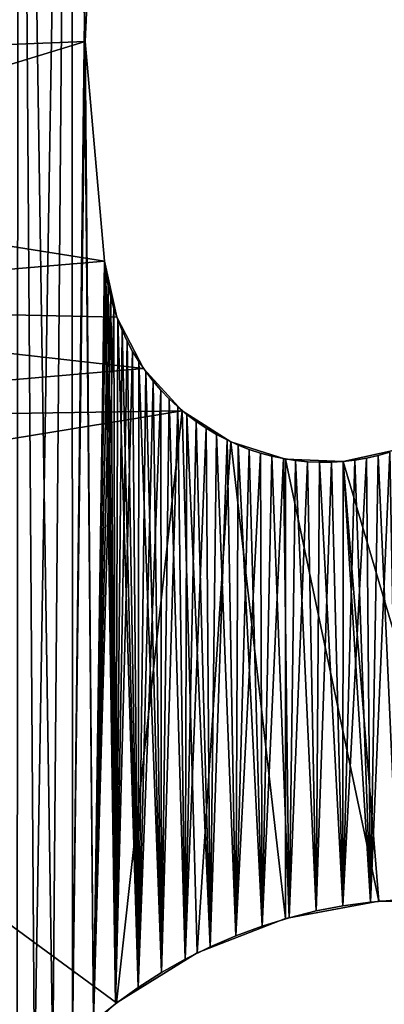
# Model space of a CAD drawing. Header units: millimetres. Extents: x -105 to 105, y -91 to 91.
# Tile 264 of 656: x -89.33 to -86.85, y 75.42 to 82.12. Entities that reach past the tile are written whole.
import ezdxf

# ---------------------------------------------------------------- set-up
doc = ezdxf.new("R2010")
doc.units = ezdxf.units.MM
doc.header["$LTSCALE"] = 22.850203
for name, color, linetype in [('717', 7, 'CONTINUOUS'), ('718', 7, 'CONTINUOUS'), ('724', 7, 'CONTINUOUS'), ('766', 7, 'CONTINUOUS'), ('767', 7, 'CONTINUOUS'), ('768', 7, 'CONTINUOUS'), ('823', 7, 'CONTINUOUS')]:
    doc.layers.add(name, color=color, linetype=linetype)

msp = doc.modelspace()

# ---------------------------------------------------------------- linework, layer by layer
at = {"layer": '717', "linetype": 'CONTINUOUS'}
for points in [[(-89.3397, 90.3792, 7.5), (-89.105, 75.0397, 7.5), (-88.976, 90.4537, 7.5), (-89.3397, 90.3792, 7.5)], [(-89.105, 75.0397, 7.5), (-88.9704, 75.1738, 7.5), (-88.976, 90.4537, 7.5), (-89.105, 75.0397, 7.5)], [(-88.976, 90.4537, 7.5), (-88.9704, 75.1738, 7.5), (-88.8892, 82.0522, 7.5), (-88.976, 90.4537, 7.5)], [(-88.8892, 82.1352, 7.5), (-88.976, 90.4537, 7.5), (-88.8892, 82.0522, 7.5), (-88.8892, 82.1352, 7.5)], [(-89.3476, 74.7544, 7.5), (-89.2306, 74.9003, 7.5), (-89.3397, 90.3792, 7.5), (-89.3476, 74.7544, 7.5)], [(-89.2306, 74.9003, 7.5), (-89.105, 75.0397, 7.5), (-89.3397, 90.3792, 7.5), (-89.2306, 74.9003, 7.5)], [(-88.9704, 75.1738, 7.5), (-88.828, 75.3013, 7.5), (-88.8892, 82.0522, 7.5), (-88.9704, 75.1738, 7.5)], [(-88.8892, 82.0522, 7.5), (-88.828, 75.3013, 7.5), (-88.885, 81.9679, 7.5), (-88.8892, 82.0522, 7.5)], [(-88.885, 81.9679, 7.5), (-88.828, 75.3013, 7.5), (-88.7543, 80.4736, 7.5), (-88.885, 81.9679, 7.5)], [(-88.828, 75.3013, 7.5), (-88.679, 75.4212, 7.5), (-88.7543, 80.4736, 7.5), (-88.828, 75.3013, 7.5)], [(-88.7543, 80.4736, 7.5), (-88.679, 75.4212, 7.5), (-88.7437, 80.3898, 7.5), (-88.7543, 80.4736, 7.5)], [(-88.7437, 80.3898, 7.5), (-88.679, 75.4212, 7.5), (-88.7293, 80.308, 7.5), (-88.7437, 80.3898, 7.5)], [(-88.7293, 80.308, 7.5), (-88.679, 75.4212, 7.5), (-88.7111, 80.2283, 7.5), (-88.7293, 80.308, 7.5)], [(-88.7111, 80.2283, 7.5), (-88.679, 75.4212, 7.5), (-88.689, 80.1505, 7.5), (-88.7111, 80.2283, 7.5)], [(-88.689, 80.1505, 7.5), (-88.679, 75.4212, 7.5), (-88.663, 80.0748, 7.5), (-88.689, 80.1505, 7.5)], [(-88.679, 75.4212, 7.5), (-88.5246, 75.5326, 7.5), (-88.663, 80.0748, 7.5), (-88.679, 75.4212, 7.5)], [(-88.663, 80.0748, 7.5), (-88.5246, 75.5326, 7.5), (-88.6332, 80.001, 7.5), (-88.663, 80.0748, 7.5)], [(-88.6332, 80.001, 7.5), (-88.5246, 75.5326, 7.5), (-88.5995, 79.9293, 7.5), (-88.6332, 80.001, 7.5)], [(-88.5995, 79.9293, 7.5), (-88.5246, 75.5326, 7.5), (-88.5617, 79.8592, 7.5), (-88.5995, 79.9293, 7.5)], [(-88.5617, 79.8592, 7.5), (-88.5246, 75.5326, 7.5), (-88.5194, 79.7903, 7.5), (-88.5617, 79.8592, 7.5)], [(-88.5246, 75.5326, 7.5), (-88.3662, 75.6343, 7.5), (-88.5194, 79.7903, 7.5), (-88.5246, 75.5326, 7.5)], [(-88.5194, 79.7903, 7.5), (-88.3662, 75.6343, 7.5), (-88.4729, 79.723, 7.5), (-88.5194, 79.7903, 7.5)], [(-88.4729, 79.723, 7.5), (-88.3662, 75.6343, 7.5), (-88.4227, 79.6579, 7.5), (-88.4729, 79.723, 7.5)], [(-88.4227, 79.6579, 7.5), (-88.3662, 75.6343, 7.5), (-88.3692, 79.5956, 7.5), (-88.4227, 79.6579, 7.5)], [(-88.3692, 79.5956, 7.5), (-88.3662, 75.6343, 7.5), (-88.3129, 79.5365, 7.5), (-88.3692, 79.5956, 7.5)], [(-88.3662, 75.6343, 7.5), (-88.2037, 75.7261, 7.5), (-88.3129, 79.5365, 7.5), (-88.3662, 75.6343, 7.5)], [(-88.3129, 79.5365, 7.5), (-88.2037, 75.7261, 7.5), (-88.2543, 79.4813, 7.5), (-88.3129, 79.5365, 7.5)], [(-88.2543, 79.4813, 7.5), (-88.2037, 75.7261, 7.5), (-88.1933, 79.4301, 7.5), (-88.2543, 79.4813, 7.5)], [(-88.2037, 75.7261, 7.5), (-88.0342, 75.8097, 7.5), (-88.1933, 79.4301, 7.5), (-88.2037, 75.7261, 7.5)], [(-88.1933, 79.4301, 7.5), (-88.0342, 75.8097, 7.5), (-88.1287, 79.3819, 7.5), (-88.1933, 79.4301, 7.5)], [(-88.1287, 79.3819, 7.5), (-88.0342, 75.8097, 7.5), (-88.0608, 79.3367, 7.5), (-88.1287, 79.3819, 7.5)], [(-88.0608, 79.3367, 7.5), (-88.0342, 75.8097, 7.5), (-87.9901, 79.2949, 7.5), (-88.0608, 79.3367, 7.5)], [(-88.0342, 75.8097, 7.5), (-87.8588, 75.8847, 7.5), (-87.9901, 79.2949, 7.5), (-88.0342, 75.8097, 7.5)], [(-87.9901, 79.2949, 7.5), (-87.8588, 75.8847, 7.5), (-87.9172, 79.2568, 7.5), (-87.9901, 79.2949, 7.5)], [(-87.9172, 79.2568, 7.5), (-87.8588, 75.8847, 7.5), (-87.8429, 79.2227, 7.5), (-87.9172, 79.2568, 7.5)], [(-87.8588, 75.8847, 7.5), (-87.6791, 75.9507, 7.5), (-87.8429, 79.2227, 7.5), (-87.8588, 75.8847, 7.5)], [(-87.8429, 79.2227, 7.5), (-87.6791, 75.9507, 7.5), (-87.7677, 79.193, 7.5), (-87.8429, 79.2227, 7.5)], [(-87.7677, 79.193, 7.5), (-87.6791, 75.9507, 7.5), (-87.6921, 79.1679, 7.5), (-87.7677, 79.193, 7.5)], [(-87.6921, 79.1679, 7.5), (-87.6791, 75.9507, 7.5), (-87.6145, 79.1471, 7.5), (-87.6921, 79.1679, 7.5)], [(-86.89, 79.1515, 7.5), (-86.7539, 76.1286, 7.5), (-86.8109, 79.174, 7.5), (-86.89, 79.1515, 7.5)], [(-87.6791, 75.9507, 7.5), (-87.4967, 76.007, 7.5), (-87.6145, 79.1471, 7.5), (-87.6791, 75.9507, 7.5)], [(-87.6145, 79.1471, 7.5), (-87.4967, 76.007, 7.5), (-87.5349, 79.1303, 7.5), (-87.6145, 79.1471, 7.5)], [(-87.5349, 79.1303, 7.5), (-87.4967, 76.007, 7.5), (-87.4538, 79.1177, 7.5), (-87.5349, 79.1303, 7.5)], [(-87.4967, 76.007, 7.5), (-87.3131, 76.0532, 7.5), (-87.4538, 79.1177, 7.5), (-87.4967, 76.007, 7.5)], [(-87.4538, 79.1177, 7.5), (-87.3131, 76.0532, 7.5), (-87.372, 79.1093, 7.5), (-87.4538, 79.1177, 7.5)], [(-87.372, 79.1093, 7.5), (-87.3131, 76.0532, 7.5), (-87.2902, 79.1051, 7.5), (-87.372, 79.1093, 7.5)], [(-87.3131, 76.0532, 7.5), (-87.1297, 76.0885, 7.5), (-87.2902, 79.1051, 7.5), (-87.3131, 76.0532, 7.5)], [(-87.2902, 79.1051, 7.5), (-87.1297, 76.0885, 7.5), (-87.209, 79.1054, 7.5), (-87.2902, 79.1051, 7.5)], [(-87.209, 79.1054, 7.5), (-87.1297, 76.0885, 7.5), (-87.1292, 79.11, 7.5), (-87.209, 79.1054, 7.5)], [(-87.1297, 76.0885, 7.5), (-86.9435, 76.1135, 7.5), (-87.1292, 79.11, 7.5), (-87.1297, 76.0885, 7.5)], [(-87.1292, 79.11, 7.5), (-86.9435, 76.1135, 7.5), (-87.0499, 79.1193, 7.5), (-87.1292, 79.11, 7.5)], [(-87.0499, 79.1193, 7.5), (-86.9435, 76.1135, 7.5), (-86.9699, 79.1332, 7.5), (-87.0499, 79.1193, 7.5)], [(-86.9699, 79.1332, 7.5), (-86.9435, 76.1135, 7.5), (-86.89, 79.1515, 7.5), (-86.9699, 79.1332, 7.5)], [(-86.9435, 76.1135, 7.5), (-86.7539, 76.1286, 7.5), (-86.89, 79.1515, 7.5), (-86.9435, 76.1135, 7.5)]]:
    msp.add_3dface(points, dxfattribs=at)
at = {"layer": '718', "linetype": 'CONTINUOUS'}
for points in [[(-88.976, 90.4537, 2.5), (-89.2306, 74.9003, 2.5), (-89.3397, 90.3792, 2.5), (-88.976, 90.4537, 2.5)], [(-89.105, 75.0397, 2.5), (-89.2306, 74.9003, 2.5), (-88.976, 90.4537, 2.5), (-89.105, 75.0397, 2.5)], [(-88.9704, 75.1738, 2.5), (-89.105, 75.0397, 2.5), (-88.976, 90.4537, 2.5), (-88.9704, 75.1738, 2.5)], [(-88.9704, 75.1738, 2.5), (-88.976, 90.4537, 2.5), (-88.8892, 82.1352, 2.5), (-88.9704, 75.1738, 2.5)], [(-89.2306, 74.9003, 2.5), (-89.3476, 74.7544, 2.5), (-89.3397, 90.3792, 2.5), (-89.2306, 74.9003, 2.5)], [(-88.8892, 82.0522, 2.5), (-88.9704, 75.1738, 2.5), (-88.8892, 82.1352, 2.5), (-88.8892, 82.0522, 2.5)], [(-88.885, 81.9679, 2.5), (-88.9704, 75.1738, 2.5), (-88.8892, 82.0522, 2.5), (-88.885, 81.9679, 2.5)], [(-88.828, 75.3013, 2.5), (-88.9704, 75.1738, 2.5), (-88.885, 81.9679, 2.5), (-88.828, 75.3013, 2.5)], [(-88.7543, 80.4736, 2.5), (-88.828, 75.3013, 2.5), (-88.885, 81.9679, 2.5), (-88.7543, 80.4736, 2.5)], [(-88.7437, 80.3898, 2.5), (-88.828, 75.3013, 2.5), (-88.7543, 80.4736, 2.5), (-88.7437, 80.3898, 2.5)], [(-88.7293, 80.308, 2.5), (-88.828, 75.3013, 2.5), (-88.7437, 80.3898, 2.5), (-88.7293, 80.308, 2.5)], [(-88.7111, 80.2283, 2.5), (-88.828, 75.3013, 2.5), (-88.7293, 80.308, 2.5), (-88.7111, 80.2283, 2.5)], [(-88.689, 80.1505, 2.5), (-88.828, 75.3013, 2.5), (-88.7111, 80.2283, 2.5), (-88.689, 80.1505, 2.5)], [(-88.679, 75.4212, 2.5), (-88.828, 75.3013, 2.5), (-88.689, 80.1505, 2.5), (-88.679, 75.4212, 2.5)], [(-88.663, 80.0748, 2.5), (-88.679, 75.4212, 2.5), (-88.689, 80.1505, 2.5), (-88.663, 80.0748, 2.5)], [(-88.6332, 80.001, 2.5), (-88.679, 75.4212, 2.5), (-88.663, 80.0748, 2.5), (-88.6332, 80.001, 2.5)], [(-88.5995, 79.9293, 2.5), (-88.679, 75.4212, 2.5), (-88.6332, 80.001, 2.5), (-88.5995, 79.9293, 2.5)], [(-88.5617, 79.8592, 2.5), (-88.679, 75.4212, 2.5), (-88.5995, 79.9293, 2.5), (-88.5617, 79.8592, 2.5)], [(-88.5246, 75.5326, 2.5), (-88.679, 75.4212, 2.5), (-88.5617, 79.8592, 2.5), (-88.5246, 75.5326, 2.5)], [(-88.5194, 79.7903, 2.5), (-88.5246, 75.5326, 2.5), (-88.5617, 79.8592, 2.5), (-88.5194, 79.7903, 2.5)], [(-88.4729, 79.723, 2.5), (-88.5246, 75.5326, 2.5), (-88.5194, 79.7903, 2.5), (-88.4729, 79.723, 2.5)], [(-88.4227, 79.6579, 2.5), (-88.5246, 75.5326, 2.5), (-88.4729, 79.723, 2.5), (-88.4227, 79.6579, 2.5)], [(-88.3692, 79.5956, 2.5), (-88.5246, 75.5326, 2.5), (-88.4227, 79.6579, 2.5), (-88.3692, 79.5956, 2.5)], [(-88.3662, 75.6343, 2.5), (-88.5246, 75.5326, 2.5), (-88.3692, 79.5956, 2.5), (-88.3662, 75.6343, 2.5)], [(-88.3129, 79.5365, 2.5), (-88.3662, 75.6343, 2.5), (-88.3692, 79.5956, 2.5), (-88.3129, 79.5365, 2.5)], [(-88.2543, 79.4813, 2.5), (-88.3662, 75.6343, 2.5), (-88.3129, 79.5365, 2.5), (-88.2543, 79.4813, 2.5)], [(-88.2037, 75.7261, 2.5), (-88.3662, 75.6343, 2.5), (-88.2543, 79.4813, 2.5), (-88.2037, 75.7261, 2.5)], [(-88.1933, 79.4301, 2.5), (-88.2037, 75.7261, 2.5), (-88.2543, 79.4813, 2.5), (-88.1933, 79.4301, 2.5)], [(-88.1287, 79.3819, 2.5), (-88.2037, 75.7261, 2.5), (-88.1933, 79.4301, 2.5), (-88.1287, 79.3819, 2.5)], [(-88.0608, 79.3367, 2.5), (-88.2037, 75.7261, 2.5), (-88.1287, 79.3819, 2.5), (-88.0608, 79.3367, 2.5)], [(-88.0342, 75.8097, 2.5), (-88.2037, 75.7261, 2.5), (-88.0608, 79.3367, 2.5), (-88.0342, 75.8097, 2.5)], [(-87.9901, 79.2949, 2.5), (-88.0342, 75.8097, 2.5), (-88.0608, 79.3367, 2.5), (-87.9901, 79.2949, 2.5)], [(-87.9172, 79.2568, 2.5), (-88.0342, 75.8097, 2.5), (-87.9901, 79.2949, 2.5), (-87.9172, 79.2568, 2.5)], [(-87.8588, 75.8847, 2.5), (-88.0342, 75.8097, 2.5), (-87.9172, 79.2568, 2.5), (-87.8588, 75.8847, 2.5)], [(-87.8429, 79.2227, 2.5), (-87.8588, 75.8847, 2.5), (-87.9172, 79.2568, 2.5), (-87.8429, 79.2227, 2.5)], [(-87.7677, 79.193, 2.5), (-87.8588, 75.8847, 2.5), (-87.8429, 79.2227, 2.5), (-87.7677, 79.193, 2.5)], [(-87.6921, 79.1679, 2.5), (-87.8588, 75.8847, 2.5), (-87.7677, 79.193, 2.5), (-87.6921, 79.1679, 2.5)], [(-87.6791, 75.9507, 2.5), (-87.8588, 75.8847, 2.5), (-87.6921, 79.1679, 2.5), (-87.6791, 75.9507, 2.5)], [(-87.6145, 79.1471, 2.5), (-87.6791, 75.9507, 2.5), (-87.6921, 79.1679, 2.5), (-87.6145, 79.1471, 2.5)], [(-86.7539, 76.1286, 2.5), (-86.9435, 76.1135, 2.5), (-86.8109, 79.174, 2.5), (-86.7539, 76.1286, 2.5)], [(-86.8109, 79.174, 2.5), (-86.9435, 76.1135, 2.5), (-86.89, 79.1515, 2.5), (-86.8109, 79.174, 2.5)], [(-87.5349, 79.1303, 2.5), (-87.6791, 75.9507, 2.5), (-87.6145, 79.1471, 2.5), (-87.5349, 79.1303, 2.5)], [(-87.4967, 76.007, 2.5), (-87.6791, 75.9507, 2.5), (-87.5349, 79.1303, 2.5), (-87.4967, 76.007, 2.5)], [(-87.4538, 79.1177, 2.5), (-87.4967, 76.007, 2.5), (-87.5349, 79.1303, 2.5), (-87.4538, 79.1177, 2.5)], [(-87.372, 79.1093, 2.5), (-87.4967, 76.007, 2.5), (-87.4538, 79.1177, 2.5), (-87.372, 79.1093, 2.5)], [(-87.3131, 76.0532, 2.5), (-87.4967, 76.007, 2.5), (-87.372, 79.1093, 2.5), (-87.3131, 76.0532, 2.5)], [(-87.2902, 79.1051, 2.5), (-87.3131, 76.0532, 2.5), (-87.372, 79.1093, 2.5), (-87.2902, 79.1051, 2.5)], [(-87.1297, 76.0885, 2.5), (-87.3131, 76.0532, 2.5), (-87.209, 79.1054, 2.5), (-87.1297, 76.0885, 2.5)], [(-87.209, 79.1054, 2.5), (-87.3131, 76.0532, 2.5), (-87.2902, 79.1051, 2.5), (-87.209, 79.1054, 2.5)], [(-87.1292, 79.11, 2.5), (-87.1297, 76.0885, 2.5), (-87.209, 79.1054, 2.5), (-87.1292, 79.11, 2.5)], [(-86.9435, 76.1135, 2.5), (-87.1297, 76.0885, 2.5), (-86.9699, 79.1332, 2.5), (-86.9435, 76.1135, 2.5)], [(-86.9699, 79.1332, 2.5), (-87.1297, 76.0885, 2.5), (-87.0499, 79.1193, 2.5), (-86.9699, 79.1332, 2.5)], [(-87.0499, 79.1193, 2.5), (-87.1297, 76.0885, 2.5), (-87.1292, 79.11, 2.5), (-87.0499, 79.1193, 2.5)], [(-86.89, 79.1515, 2.5), (-86.9435, 76.1135, 2.5), (-86.9699, 79.1332, 2.5), (-86.89, 79.1515, 2.5)]]:
    msp.add_3dface(points, dxfattribs=at)
at = {"layer": '724', "linetype": 'CONTINUOUS'}
for points in [[(-87.1297, 76.0885, 7.5), (-87.3131, 76.0532, 7.5), (-87.1297, 76.0885, 2.5), (-87.1297, 76.0885, 7.5)], [(-87.3131, 76.0532, 7.5), (-87.3131, 76.0532, 2.5), (-87.1297, 76.0885, 2.5), (-87.3131, 76.0532, 7.5)], [(-86.9435, 76.1135, 7.5), (-87.1297, 76.0885, 7.5), (-86.9435, 76.1135, 2.5), (-86.9435, 76.1135, 7.5)], [(-87.1297, 76.0885, 7.5), (-87.1297, 76.0885, 2.5), (-86.9435, 76.1135, 2.5), (-87.1297, 76.0885, 7.5)], [(-86.7539, 76.1286, 7.5), (-86.9435, 76.1135, 7.5), (-86.7539, 76.1286, 2.5), (-86.7539, 76.1286, 7.5)], [(-86.9435, 76.1135, 7.5), (-86.9435, 76.1135, 2.5), (-86.7539, 76.1286, 2.5), (-86.9435, 76.1135, 7.5)], [(-87.3131, 76.0532, 7.5), (-87.4967, 76.007, 7.5), (-87.3131, 76.0532, 2.5), (-87.3131, 76.0532, 7.5)], [(-87.4967, 76.007, 7.5), (-87.4967, 76.007, 2.5), (-87.3131, 76.0532, 2.5), (-87.4967, 76.007, 7.5)], [(-87.6791, 75.9507, 7.5), (-87.8588, 75.8847, 7.5), (-87.6791, 75.9507, 2.5), (-87.6791, 75.9507, 7.5)], [(-87.8588, 75.8847, 7.5), (-87.8588, 75.8847, 2.5), (-87.6791, 75.9507, 2.5), (-87.8588, 75.8847, 7.5)], [(-87.4967, 76.007, 7.5), (-87.6791, 75.9507, 7.5), (-87.4967, 76.007, 2.5), (-87.4967, 76.007, 7.5)], [(-87.6791, 75.9507, 7.5), (-87.6791, 75.9507, 2.5), (-87.4967, 76.007, 2.5), (-87.6791, 75.9507, 7.5)], [(-87.8588, 75.8847, 7.5), (-88.0342, 75.8097, 7.5), (-87.8588, 75.8847, 2.5), (-87.8588, 75.8847, 7.5)], [(-88.0342, 75.8097, 7.5), (-88.0342, 75.8097, 2.5), (-87.8588, 75.8847, 2.5), (-88.0342, 75.8097, 7.5)], [(-88.0342, 75.8097, 7.5), (-88.2037, 75.7261, 7.5), (-88.0342, 75.8097, 2.5), (-88.0342, 75.8097, 7.5)], [(-88.2037, 75.7261, 7.5), (-88.2037, 75.7261, 2.5), (-88.0342, 75.8097, 2.5), (-88.2037, 75.7261, 7.5)], [(-88.2037, 75.7261, 7.5), (-88.3662, 75.6343, 7.5), (-88.2037, 75.7261, 2.5), (-88.2037, 75.7261, 7.5)], [(-88.3662, 75.6343, 7.5), (-88.3662, 75.6343, 2.5), (-88.2037, 75.7261, 2.5), (-88.3662, 75.6343, 7.5)], [(-88.3662, 75.6343, 7.5), (-88.5246, 75.5326, 7.5), (-88.3662, 75.6343, 2.5), (-88.3662, 75.6343, 7.5)], [(-88.5246, 75.5326, 7.5), (-88.5246, 75.5326, 2.5), (-88.3662, 75.6343, 2.5), (-88.5246, 75.5326, 7.5)], [(-88.5246, 75.5326, 7.5), (-88.679, 75.4212, 7.5), (-88.5246, 75.5326, 2.5), (-88.5246, 75.5326, 7.5)], [(-88.679, 75.4212, 7.5), (-88.679, 75.4212, 2.5), (-88.5246, 75.5326, 2.5), (-88.679, 75.4212, 7.5)], [(-88.679, 75.4212, 7.5), (-88.828, 75.3013, 7.5), (-88.679, 75.4212, 2.5), (-88.679, 75.4212, 7.5)], [(-88.828, 75.3013, 7.5), (-88.828, 75.3013, 2.5), (-88.679, 75.4212, 2.5), (-88.828, 75.3013, 7.5)]]:
    msp.add_3dface(points, dxfattribs=at)
at = {"layer": '766', "linetype": 'CONTINUOUS'}
for points in [[(-88.8892, 82.1352, 7.5), (-88.8892, 82.0522, 7.5), (-88.8892, 82.1352, 2.5), (-88.8892, 82.1352, 7.5)], [(-88.8892, 82.0522, 7.5), (-88.8892, 82.0522, 2.5), (-88.8892, 82.1352, 2.5), (-88.8892, 82.0522, 7.5)], [(-88.8892, 82.0522, 7.5), (-88.885, 81.9679, 7.5), (-88.8892, 82.0522, 2.5), (-88.8892, 82.0522, 7.5)], [(-88.885, 81.9679, 7.5), (-88.885, 81.9679, 2.5), (-88.8892, 82.0522, 2.5), (-88.885, 81.9679, 7.5)]]:
    msp.add_3dface(points, dxfattribs=at)
at = {"layer": '767', "linetype": 'CONTINUOUS'}
for points in [[(-88.885, 81.9679, 7.5), (-88.7543, 80.4736, 7.5), (-88.7543, 80.4736, 2.5), (-88.885, 81.9679, 7.5)], [(-88.885, 81.9679, 7.5), (-88.7543, 80.4736, 2.5), (-88.885, 81.9679, 2.5), (-88.885, 81.9679, 7.5)]]:
    msp.add_3dface(points, dxfattribs=at)
at = {"layer": '768', "linetype": 'CONTINUOUS'}
for points in [[(-88.7543, 80.4736, 7.5), (-88.7437, 80.3898, 7.5), (-88.7543, 80.4736, 2.5), (-88.7543, 80.4736, 7.5)], [(-88.7437, 80.3898, 7.5), (-88.7437, 80.3898, 2.5), (-88.7543, 80.4736, 2.5), (-88.7437, 80.3898, 7.5)], [(-88.7437, 80.3898, 7.5), (-88.7293, 80.308, 7.5), (-88.7437, 80.3898, 2.5), (-88.7437, 80.3898, 7.5)], [(-88.7293, 80.308, 7.5), (-88.7293, 80.308, 2.5), (-88.7437, 80.3898, 2.5), (-88.7293, 80.308, 7.5)], [(-88.7293, 80.308, 7.5), (-88.7111, 80.2283, 7.5), (-88.7293, 80.308, 2.5), (-88.7293, 80.308, 7.5)], [(-88.7111, 80.2283, 7.5), (-88.7111, 80.2283, 2.5), (-88.7293, 80.308, 2.5), (-88.7111, 80.2283, 7.5)], [(-88.7111, 80.2283, 7.5), (-88.689, 80.1505, 7.5), (-88.7111, 80.2283, 2.5), (-88.7111, 80.2283, 7.5)], [(-88.689, 80.1505, 7.5), (-88.689, 80.1505, 2.5), (-88.7111, 80.2283, 2.5), (-88.689, 80.1505, 7.5)], [(-88.689, 80.1505, 7.5), (-88.663, 80.0748, 7.5), (-88.689, 80.1505, 2.5), (-88.689, 80.1505, 7.5)], [(-88.663, 80.0748, 7.5), (-88.663, 80.0748, 2.5), (-88.689, 80.1505, 2.5), (-88.663, 80.0748, 7.5)], [(-88.663, 80.0748, 7.5), (-88.6332, 80.001, 7.5), (-88.663, 80.0748, 2.5), (-88.663, 80.0748, 7.5)], [(-88.6332, 80.001, 7.5), (-88.6332, 80.001, 2.5), (-88.663, 80.0748, 2.5), (-88.6332, 80.001, 7.5)], [(-88.6332, 80.001, 7.5), (-88.5995, 79.9293, 7.5), (-88.6332, 80.001, 2.5), (-88.6332, 80.001, 7.5)], [(-88.5995, 79.9293, 7.5), (-88.5995, 79.9293, 2.5), (-88.6332, 80.001, 2.5), (-88.5995, 79.9293, 7.5)], [(-88.5995, 79.9293, 7.5), (-88.5617, 79.8592, 7.5), (-88.5995, 79.9293, 2.5), (-88.5995, 79.9293, 7.5)], [(-88.5617, 79.8592, 7.5), (-88.5617, 79.8592, 2.5), (-88.5995, 79.9293, 2.5), (-88.5617, 79.8592, 7.5)], [(-88.5617, 79.8592, 7.5), (-88.5194, 79.7903, 7.5), (-88.5617, 79.8592, 2.5), (-88.5617, 79.8592, 7.5)], [(-88.5194, 79.7903, 7.5), (-88.5194, 79.7903, 2.5), (-88.5617, 79.8592, 2.5), (-88.5194, 79.7903, 7.5)], [(-88.5194, 79.7903, 7.5), (-88.4729, 79.723, 7.5), (-88.5194, 79.7903, 2.5), (-88.5194, 79.7903, 7.5)], [(-88.4729, 79.723, 7.5), (-88.4729, 79.723, 2.5), (-88.5194, 79.7903, 2.5), (-88.4729, 79.723, 7.5)], [(-88.4729, 79.723, 7.5), (-88.4227, 79.6579, 7.5), (-88.4729, 79.723, 2.5), (-88.4729, 79.723, 7.5)], [(-88.4227, 79.6579, 7.5), (-88.4227, 79.6579, 2.5), (-88.4729, 79.723, 2.5), (-88.4227, 79.6579, 7.5)], [(-88.4227, 79.6579, 7.5), (-88.3692, 79.5956, 7.5), (-88.4227, 79.6579, 2.5), (-88.4227, 79.6579, 7.5)], [(-88.3692, 79.5956, 7.5), (-88.3692, 79.5956, 2.5), (-88.4227, 79.6579, 2.5), (-88.3692, 79.5956, 7.5)], [(-88.3692, 79.5956, 7.5), (-88.3129, 79.5365, 7.5), (-88.3692, 79.5956, 2.5), (-88.3692, 79.5956, 7.5)], [(-88.3129, 79.5365, 7.5), (-88.3129, 79.5365, 2.5), (-88.3692, 79.5956, 2.5), (-88.3129, 79.5365, 7.5)], [(-88.3129, 79.5365, 7.5), (-88.2543, 79.4813, 7.5), (-88.3129, 79.5365, 2.5), (-88.3129, 79.5365, 7.5)], [(-88.2543, 79.4813, 7.5), (-88.2543, 79.4813, 2.5), (-88.3129, 79.5365, 2.5), (-88.2543, 79.4813, 7.5)], [(-88.2543, 79.4813, 7.5), (-88.1933, 79.4301, 7.5), (-88.2543, 79.4813, 2.5), (-88.2543, 79.4813, 7.5)], [(-88.1933, 79.4301, 7.5), (-88.1933, 79.4301, 2.5), (-88.2543, 79.4813, 2.5), (-88.1933, 79.4301, 7.5)], [(-88.1933, 79.4301, 7.5), (-88.1287, 79.3819, 7.5), (-88.1933, 79.4301, 2.5), (-88.1933, 79.4301, 7.5)], [(-88.1287, 79.3819, 7.5), (-88.1287, 79.3819, 2.5), (-88.1933, 79.4301, 2.5), (-88.1287, 79.3819, 7.5)], [(-88.1287, 79.3819, 7.5), (-88.0608, 79.3367, 7.5), (-88.1287, 79.3819, 2.5), (-88.1287, 79.3819, 7.5)], [(-88.0608, 79.3367, 7.5), (-88.0608, 79.3367, 2.5), (-88.1287, 79.3819, 2.5), (-88.0608, 79.3367, 7.5)], [(-88.0608, 79.3367, 7.5), (-87.9901, 79.2949, 7.5), (-88.0608, 79.3367, 2.5), (-88.0608, 79.3367, 7.5)], [(-87.9901, 79.2949, 7.5), (-87.9901, 79.2949, 2.5), (-88.0608, 79.3367, 2.5), (-87.9901, 79.2949, 7.5)], [(-87.9901, 79.2949, 7.5), (-87.9172, 79.2568, 7.5), (-87.9901, 79.2949, 2.5), (-87.9901, 79.2949, 7.5)], [(-87.9172, 79.2568, 7.5), (-87.9172, 79.2568, 2.5), (-87.9901, 79.2949, 2.5), (-87.9172, 79.2568, 7.5)], [(-87.9172, 79.2568, 7.5), (-87.8429, 79.2227, 7.5), (-87.9172, 79.2568, 2.5), (-87.9172, 79.2568, 7.5)], [(-87.8429, 79.2227, 7.5), (-87.8429, 79.2227, 2.5), (-87.9172, 79.2568, 2.5), (-87.8429, 79.2227, 7.5)], [(-87.8429, 79.2227, 7.5), (-87.7677, 79.193, 7.5), (-87.8429, 79.2227, 2.5), (-87.8429, 79.2227, 7.5)], [(-87.7677, 79.193, 7.5), (-87.7677, 79.193, 2.5), (-87.8429, 79.2227, 2.5), (-87.7677, 79.193, 7.5)], [(-87.7677, 79.193, 7.5), (-87.6921, 79.1679, 7.5), (-87.7677, 79.193, 2.5), (-87.7677, 79.193, 7.5)], [(-87.6921, 79.1679, 7.5), (-87.6921, 79.1679, 2.5), (-87.7677, 79.193, 2.5), (-87.6921, 79.1679, 7.5)], [(-87.6921, 79.1679, 7.5), (-87.6145, 79.1471, 7.5), (-87.6921, 79.1679, 2.5), (-87.6921, 79.1679, 7.5)], [(-87.6145, 79.1471, 7.5), (-87.6145, 79.1471, 2.5), (-87.6921, 79.1679, 2.5), (-87.6145, 79.1471, 7.5)], [(-86.89, 79.1515, 7.5), (-86.8109, 79.174, 7.5), (-86.89, 79.1515, 2.5), (-86.89, 79.1515, 7.5)], [(-86.8109, 79.174, 7.5), (-86.8109, 79.174, 2.5), (-86.89, 79.1515, 2.5), (-86.8109, 79.174, 7.5)], [(-87.6145, 79.1471, 7.5), (-87.5349, 79.1303, 7.5), (-87.6145, 79.1471, 2.5), (-87.6145, 79.1471, 7.5)], [(-87.5349, 79.1303, 7.5), (-87.5349, 79.1303, 2.5), (-87.6145, 79.1471, 2.5), (-87.5349, 79.1303, 7.5)], [(-87.5349, 79.1303, 7.5), (-87.4538, 79.1177, 7.5), (-87.5349, 79.1303, 2.5), (-87.5349, 79.1303, 7.5)], [(-87.4538, 79.1177, 7.5), (-87.4538, 79.1177, 2.5), (-87.5349, 79.1303, 2.5), (-87.4538, 79.1177, 7.5)], [(-87.4538, 79.1177, 7.5), (-87.372, 79.1093, 7.5), (-87.4538, 79.1177, 2.5), (-87.4538, 79.1177, 7.5)], [(-87.372, 79.1093, 7.5), (-87.372, 79.1093, 2.5), (-87.4538, 79.1177, 2.5), (-87.372, 79.1093, 7.5)], [(-87.372, 79.1093, 7.5), (-87.2902, 79.1051, 7.5), (-87.372, 79.1093, 2.5), (-87.372, 79.1093, 7.5)], [(-87.2902, 79.1051, 7.5), (-87.2902, 79.1051, 2.5), (-87.372, 79.1093, 2.5), (-87.2902, 79.1051, 7.5)], [(-87.2902, 79.1051, 7.5), (-87.209, 79.1054, 7.5), (-87.2902, 79.1051, 2.5), (-87.2902, 79.1051, 7.5)], [(-87.209, 79.1054, 7.5), (-87.209, 79.1054, 2.5), (-87.2902, 79.1051, 2.5), (-87.209, 79.1054, 7.5)], [(-87.209, 79.1054, 7.5), (-87.1292, 79.11, 7.5), (-87.209, 79.1054, 2.5), (-87.209, 79.1054, 7.5)], [(-87.1292, 79.11, 7.5), (-87.1292, 79.11, 2.5), (-87.209, 79.1054, 2.5), (-87.1292, 79.11, 7.5)], [(-87.1292, 79.11, 7.5), (-87.0499, 79.1193, 7.5), (-87.1292, 79.11, 2.5), (-87.1292, 79.11, 7.5)], [(-87.0499, 79.1193, 7.5), (-87.0499, 79.1193, 2.5), (-87.1292, 79.11, 2.5), (-87.0499, 79.1193, 7.5)], [(-87.0499, 79.1193, 7.5), (-86.9699, 79.1332, 7.5), (-87.0499, 79.1193, 2.5), (-87.0499, 79.1193, 7.5)], [(-86.9699, 79.1332, 7.5), (-86.9699, 79.1332, 2.5), (-87.0499, 79.1193, 2.5), (-86.9699, 79.1332, 7.5)], [(-86.9699, 79.1332, 7.5), (-86.89, 79.1515, 7.5), (-86.9699, 79.1332, 2.5), (-86.9699, 79.1332, 7.5)], [(-86.89, 79.1515, 7.5), (-86.89, 79.1515, 2.5), (-86.9699, 79.1332, 2.5), (-86.89, 79.1515, 7.5)]]:
    msp.add_3dface(points, dxfattribs=at)
at = {"layer": '823', "linetype": 'CONTINUOUS'}
for points in [[(-91.947, 81.8466, 7.5), (-88.8679, 82.3591, 7.5), (-91.9605, 82.7025, 7.5), (-91.947, 81.8466, 7.5)], [(-91.9605, 82.7025, 2.5), (-88.8679, 82.3591, 2.5), (-91.947, 81.8466, 2.5), (-91.9605, 82.7025, 2.5)], [(-91.947, 81.8466, 7.5), (-88.885, 81.9679, 7.5), (-88.8679, 82.3591, 7.5), (-91.947, 81.8466, 7.5)], [(-91.947, 81.8466, 2.5), (-88.8679, 82.3591, 2.5), (-88.885, 81.9679, 2.5), (-91.947, 81.8466, 2.5)], [(-88.885, 81.9679, 7.5), (-88.885, 81.9679, 2.5), (-88.8679, 82.3591, 7.5), (-88.885, 81.9679, 7.5)], [(-88.8679, 82.3591, 7.5), (-88.885, 81.9679, 2.5), (-88.8679, 82.3591, 2.5), (-88.8679, 82.3591, 7.5)], [(-92.0554, 80.9974, 7.5), (-88.7543, 80.4736, 7.5), (-88.885, 81.9679, 7.5), (-92.0554, 80.9974, 7.5)], [(-92.0554, 80.9974, 7.5), (-88.885, 81.9679, 7.5), (-91.947, 81.8466, 7.5), (-92.0554, 80.9974, 7.5)], [(-91.947, 81.8466, 2.5), (-88.885, 81.9679, 2.5), (-92.0554, 80.9974, 2.5), (-91.947, 81.8466, 2.5)], [(-92.0554, 80.9974, 2.5), (-88.885, 81.9679, 2.5), (-88.7543, 80.4736, 2.5), (-92.0554, 80.9974, 2.5)], [(-88.7543, 80.4736, 2.5), (-88.885, 81.9679, 2.5), (-88.7543, 80.4736, 7.5), (-88.7543, 80.4736, 2.5)], [(-88.7543, 80.4736, 7.5), (-88.885, 81.9679, 2.5), (-88.885, 81.9679, 7.5), (-88.7543, 80.4736, 7.5)], [(-92.2835, 80.1723, 7.5), (-88.7543, 80.4736, 7.5), (-92.0554, 80.9974, 7.5), (-92.2835, 80.1723, 7.5)], [(-92.0554, 80.9974, 2.5), (-88.7543, 80.4736, 2.5), (-92.2835, 80.1723, 2.5), (-92.0554, 80.9974, 2.5)], [(-92.2835, 80.1723, 7.5), (-88.6695, 80.0913, 7.5), (-88.7543, 80.4736, 7.5), (-92.2835, 80.1723, 7.5)], [(-92.2835, 80.1723, 2.5), (-88.7543, 80.4736, 2.5), (-88.6695, 80.0913, 2.5), (-92.2835, 80.1723, 2.5)], [(-88.6695, 80.0913, 7.5), (-88.6695, 80.0913, 2.5), (-88.7543, 80.4736, 7.5), (-88.6695, 80.0913, 7.5)], [(-88.7543, 80.4736, 7.5), (-88.6695, 80.0913, 2.5), (-88.7543, 80.4736, 2.5), (-88.7543, 80.4736, 7.5)], [(-92.6267, 79.388, 7.5), (-88.4887, 79.7439, 7.5), (-92.2835, 80.1723, 7.5), (-92.6267, 79.388, 7.5)], [(-92.2835, 80.1723, 2.5), (-88.4887, 79.7439, 2.5), (-92.6267, 79.388, 2.5), (-92.2835, 80.1723, 2.5)], [(-92.2835, 80.1723, 7.5), (-88.4887, 79.7439, 7.5), (-88.6695, 80.0913, 7.5), (-92.2835, 80.1723, 7.5)], [(-92.2835, 80.1723, 2.5), (-88.6695, 80.0913, 2.5), (-88.4887, 79.7439, 2.5), (-92.2835, 80.1723, 2.5)], [(-88.4887, 79.7439, 7.5), (-88.4887, 79.7439, 2.5), (-88.6695, 80.0913, 7.5), (-88.4887, 79.7439, 7.5)], [(-88.6695, 80.0913, 7.5), (-88.4887, 79.7439, 2.5), (-88.6695, 80.0913, 2.5), (-88.6695, 80.0913, 7.5)], [(-92.6267, 79.388, 7.5), (-88.2242, 79.4552, 7.5), (-88.4887, 79.7439, 7.5), (-92.6267, 79.388, 7.5)], [(-92.6267, 79.388, 2.5), (-88.4887, 79.7439, 2.5), (-88.2242, 79.4552, 2.5), (-92.6267, 79.388, 2.5)], [(-88.2242, 79.4552, 7.5), (-88.2242, 79.4552, 2.5), (-88.4887, 79.7439, 7.5), (-88.2242, 79.4552, 7.5)], [(-88.4887, 79.7439, 7.5), (-88.2242, 79.4552, 2.5), (-88.4887, 79.7439, 2.5), (-88.4887, 79.7439, 7.5)], [(-93.0781, 78.6606, 7.5), (-88.672, 75.4278, 7.5), (-88.2242, 79.4552, 7.5), (-93.0781, 78.6606, 7.5)], [(-93.0781, 78.6606, 7.5), (-88.2242, 79.4552, 7.5), (-92.6267, 79.388, 7.5), (-93.0781, 78.6606, 7.5)], [(-88.2242, 79.4552, 2.5), (-88.672, 75.4278, 2.5), (-93.0781, 78.6606, 2.5), (-88.2242, 79.4552, 2.5)], [(-92.6267, 79.388, 2.5), (-88.2242, 79.4552, 2.5), (-93.0781, 78.6606, 2.5), (-92.6267, 79.388, 2.5)], [(-88.2242, 79.4552, 7.5), (-88.672, 75.4278, 7.5), (-88.1228, 75.7678, 7.5), (-88.2242, 79.4552, 7.5)], [(-88.2242, 79.4552, 2.5), (-88.1228, 75.7678, 2.5), (-88.672, 75.4278, 2.5), (-88.2242, 79.4552, 2.5)], [(-87.8939, 79.2449, 7.5), (-87.8939, 79.2449, 2.5), (-88.2242, 79.4552, 7.5), (-87.8939, 79.2449, 7.5)], [(-88.2242, 79.4552, 7.5), (-87.8939, 79.2449, 2.5), (-88.2242, 79.4552, 2.5), (-88.2242, 79.4552, 7.5)], [(-88.2242, 79.4552, 7.5), (-88.1228, 75.7678, 7.5), (-87.8939, 79.2449, 7.5), (-88.2242, 79.4552, 7.5)], [(-87.8939, 79.2449, 2.5), (-88.1228, 75.7678, 2.5), (-88.2242, 79.4552, 2.5), (-87.8939, 79.2449, 2.5)], [(-87.8939, 79.2449, 7.5), (-88.1228, 75.7678, 7.5), (-87.5206, 76.0012, 7.5), (-87.8939, 79.2449, 7.5)], [(-87.8939, 79.2449, 2.5), (-87.5206, 76.0012, 2.5), (-88.1228, 75.7678, 2.5), (-87.8939, 79.2449, 2.5)], [(-87.5205, 79.1271, 7.5), (-87.5205, 79.1271, 2.5), (-87.8939, 79.2449, 7.5), (-87.5205, 79.1271, 7.5)], [(-87.8939, 79.2449, 7.5), (-87.5205, 79.1271, 2.5), (-87.8939, 79.2449, 2.5), (-87.8939, 79.2449, 7.5)], [(-87.8939, 79.2449, 7.5), (-87.5206, 76.0012, 7.5), (-87.5205, 79.1271, 7.5), (-87.8939, 79.2449, 7.5)], [(-87.5205, 79.1271, 2.5), (-87.5206, 76.0012, 2.5), (-87.8939, 79.2449, 2.5), (-87.5205, 79.1271, 2.5)], [(-86.7469, 79.1948, 7.5), (-86.7469, 79.1948, 2.5), (-87.1292, 79.11, 7.5), (-86.7469, 79.1948, 7.5)], [(-87.1292, 79.11, 7.5), (-86.7469, 79.1948, 2.5), (-87.1292, 79.11, 2.5), (-87.1292, 79.11, 7.5)], [(-87.1292, 79.11, 7.5), (-86.2398, 76.1198, 7.5), (-86.7469, 79.1948, 7.5), (-87.1292, 79.11, 7.5)], [(-86.7469, 79.1948, 2.5), (-86.2398, 76.1198, 2.5), (-87.1292, 79.11, 2.5), (-86.7469, 79.1948, 2.5)], [(-87.5205, 79.1271, 7.5), (-87.5206, 76.0012, 7.5), (-86.8857, 76.1198, 7.5), (-87.5205, 79.1271, 7.5)], [(-87.5205, 79.1271, 2.5), (-86.8857, 76.1198, 2.5), (-87.5206, 76.0012, 2.5), (-87.5205, 79.1271, 2.5)], [(-87.1292, 79.11, 7.5), (-87.1292, 79.11, 2.5), (-87.5205, 79.1271, 7.5), (-87.1292, 79.11, 7.5)], [(-87.5205, 79.1271, 7.5), (-87.1292, 79.11, 2.5), (-87.5205, 79.1271, 2.5), (-87.5205, 79.1271, 7.5)], [(-87.5205, 79.1271, 7.5), (-86.8857, 76.1198, 7.5), (-87.1292, 79.11, 7.5), (-87.5205, 79.1271, 7.5)], [(-87.1292, 79.11, 2.5), (-86.8857, 76.1198, 2.5), (-87.5205, 79.1271, 2.5), (-87.1292, 79.11, 2.5)], [(-87.1292, 79.11, 7.5), (-86.8857, 76.1198, 7.5), (-86.2398, 76.1198, 7.5), (-87.1292, 79.11, 7.5)], [(-87.1292, 79.11, 2.5), (-86.2398, 76.1198, 2.5), (-86.8857, 76.1198, 2.5), (-87.1292, 79.11, 2.5)], [(-93.6283, 78.0049, 7.5), (-89.1493, 74.9927, 7.5), (-93.0781, 78.6606, 7.5), (-93.6283, 78.0049, 7.5)], [(-93.0781, 78.6606, 2.5), (-89.1493, 74.9927, 2.5), (-93.6283, 78.0049, 2.5), (-93.0781, 78.6606, 2.5)], [(-93.0781, 78.6606, 7.5), (-89.1493, 74.9927, 7.5), (-88.672, 75.4278, 7.5), (-93.0781, 78.6606, 7.5)], [(-93.0781, 78.6606, 2.5), (-88.672, 75.4278, 2.5), (-89.1493, 74.9927, 2.5), (-93.0781, 78.6606, 2.5)], [(-93.6283, 78.0049, 7.5), (-89.5385, 74.4773, 7.5), (-89.1493, 74.9927, 7.5), (-93.6283, 78.0049, 7.5)], [(-93.6283, 78.0049, 2.5), (-89.1493, 74.9927, 2.5), (-89.5385, 74.4773, 2.5), (-93.6283, 78.0049, 2.5)], [(-87.5206, 76.0012, 7.5), (-87.5206, 76.0012, 2.5), (-86.8857, 76.1198, 7.5), (-87.5206, 76.0012, 7.5)], [(-86.8857, 76.1198, 7.5), (-87.5206, 76.0012, 2.5), (-86.8857, 76.1198, 2.5), (-86.8857, 76.1198, 7.5)], [(-86.8857, 76.1198, 7.5), (-86.8857, 76.1198, 2.5), (-86.2398, 76.1198, 7.5), (-86.8857, 76.1198, 7.5)], [(-86.2398, 76.1198, 7.5), (-86.8857, 76.1198, 2.5), (-86.2398, 76.1198, 2.5), (-86.2398, 76.1198, 7.5)], [(-88.1228, 75.7678, 7.5), (-88.1228, 75.7678, 2.5), (-87.5206, 76.0012, 7.5), (-88.1228, 75.7678, 7.5)], [(-87.5206, 76.0012, 7.5), (-88.1228, 75.7678, 2.5), (-87.5206, 76.0012, 2.5), (-87.5206, 76.0012, 7.5)], [(-88.672, 75.4278, 7.5), (-88.672, 75.4278, 2.5), (-88.1228, 75.7678, 7.5), (-88.672, 75.4278, 7.5)], [(-88.1228, 75.7678, 7.5), (-88.672, 75.4278, 2.5), (-88.1228, 75.7678, 2.5), (-88.1228, 75.7678, 7.5)], [(-89.1493, 74.9927, 7.5), (-89.1493, 74.9927, 2.5), (-88.672, 75.4278, 7.5), (-89.1493, 74.9927, 7.5)], [(-88.672, 75.4278, 7.5), (-89.1493, 74.9927, 2.5), (-88.672, 75.4278, 2.5), (-88.672, 75.4278, 7.5)]]:
    msp.add_3dface(points, dxfattribs=at)

doc.saveas('drawing.dxf')
